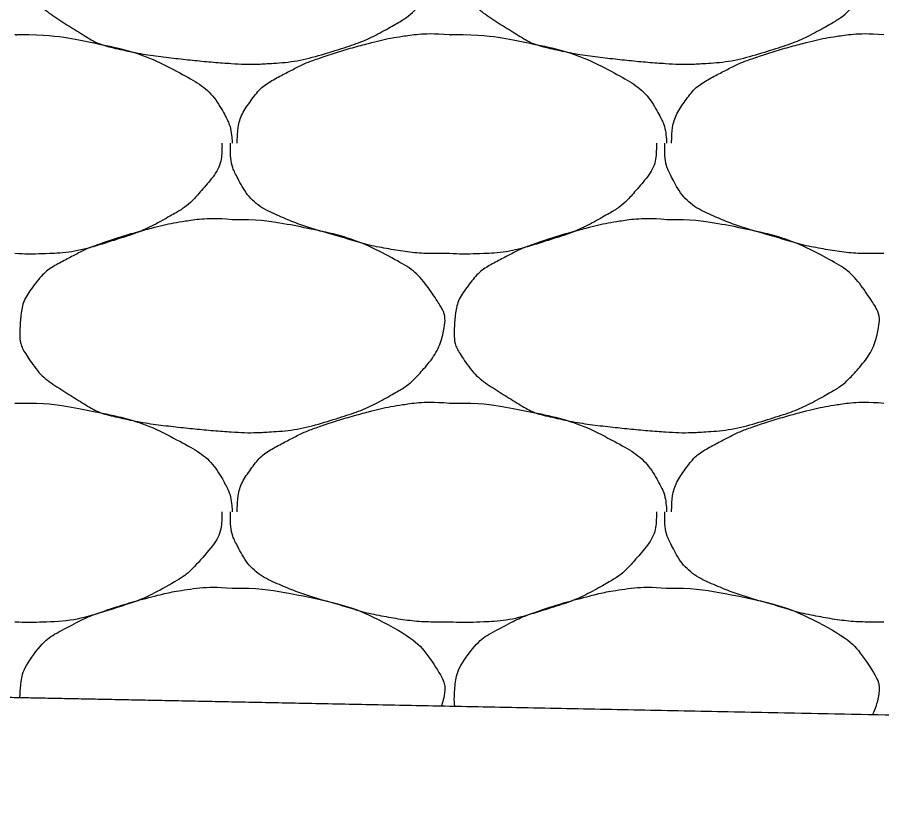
# Model space of a CAD drawing. Extents: x 1373719 to 1374161, y 379835 to 380167.
# Drawn here: x 1373980.663 to 1373981.58, y 380058.646 to 380059.474 of the extents above; entities that cross this region are included whole.
import ezdxf

# ---------------------------------------------------------------- set-up
doc = ezdxf.new("R2010")
doc.units = 0
doc.layers.add('Aggregate Base Course', color=7, linetype='Continuous')
doc.layers.add('SIGNATURE', color=7, linetype='Continuous')

msp = doc.modelspace()

# ---------------------------------------------------------------- linework, layer by layer
msp.add_line((1373964.6908, 380059.07229), (1373986.02742, 380058.64556))
at = {"layer": 'Aggregate Base Course'}
for points, degree in [([(1373980.89064, 380059.65), (1373980.917, 380059.65036), (1373980.94345, 380059.64639), (1373980.96984, 380059.641), (1373981.00206, 380059.63442), (1373981.03175, 380059.62461), (1373981.06164, 380059.6086), (1373981.08157, 380059.59792), (1373981.0952, 380059.58345), (1373981.10844, 380059.5636), (1373981.11413, 380059.55506), (1373981.11719, 380059.54523), (1373981.11564, 380059.5366), (1373981.11259, 380059.5197), (1373981.10378, 380059.50291), (1373981.09044, 380059.488), (1373981.082, 380059.47858), (1373981.07368, 380059.47222), (1373981.06344, 380059.4664), (1373981.0453, 380059.45609), (1373981.02742, 380059.44745), (1373981.00764, 380059.4412), (1373980.98208, 380059.43313), (1373980.95656, 380059.42664), (1373980.93024, 380059.425), (1373980.91705, 380059.42418), (1373980.9038, 380059.42412), (1373980.89064, 380059.425), (1373980.87081, 380059.42632), (1373980.85103, 380059.42823), (1373980.83124, 380059.4304), (1373980.80944, 380059.43279), (1373980.78793, 380059.43623), (1373980.76644, 380059.4412), (1373980.74878, 380059.44528), (1373980.73361, 380059.45472), (1373980.71784, 380059.4646), (1373980.69996, 380059.4758), (1373980.68543, 380059.48672), (1373980.67284, 380059.506), (1373980.66636, 380059.51591), (1373980.66505, 380059.52652), (1373980.66564, 380059.5366), (1373980.66648, 380059.5512), (1373980.66955, 380059.56591), (1373980.68004, 380059.5798), (1373980.69065, 380059.59386), (1373980.7022, 380059.60139), (1373980.71604, 380059.6086), (1373980.72788, 380059.61478), (1373980.73951, 380059.62057), (1373980.75204, 380059.6248), (1373980.76992, 380059.63084), (1373980.78777, 380059.63624), (1373980.80604, 380059.641), (1373980.81736, 380059.64395), (1373980.82868, 380059.64639), (1373980.84024, 380059.6482), (1373980.85691, 380059.65081), (1373980.87393, 380059.65144), (1373980.89064, 380059.65)], 3), ([(1373981.35144, 380059.65), (1373981.3778, 380059.65036), (1373981.40425, 380059.64639), (1373981.43064, 380059.641), (1373981.46286, 380059.63442), (1373981.49255, 380059.62461), (1373981.52244, 380059.6086), (1373981.54237, 380059.59792), (1373981.556, 380059.58345), (1373981.56924, 380059.5636), (1373981.57493, 380059.55506), (1373981.57799, 380059.54523), (1373981.57644, 380059.5366), (1373981.57339, 380059.5197), (1373981.56458, 380059.50291), (1373981.55124, 380059.488), (1373981.5428, 380059.47858), (1373981.53448, 380059.47222), (1373981.52424, 380059.4664), (1373981.5061, 380059.45609), (1373981.48822, 380059.44745), (1373981.46844, 380059.4412), (1373981.44288, 380059.43313), (1373981.41736, 380059.42664), (1373981.39104, 380059.425), (1373981.37785, 380059.42418), (1373981.3646, 380059.42412), (1373981.35144, 380059.425), (1373981.33161, 380059.42632), (1373981.31183, 380059.42823), (1373981.29204, 380059.4304), (1373981.27024, 380059.43279), (1373981.24873, 380059.43623), (1373981.22724, 380059.4412), (1373981.20958, 380059.44528), (1373981.19441, 380059.45472), (1373981.17864, 380059.4646), (1373981.16076, 380059.4758), (1373981.14623, 380059.48672), (1373981.13364, 380059.506), (1373981.12716, 380059.51591), (1373981.12585, 380059.52652), (1373981.12644, 380059.5366), (1373981.12728, 380059.5512), (1373981.13035, 380059.56591), (1373981.14084, 380059.5798), (1373981.15145, 380059.59386), (1373981.163, 380059.60139), (1373981.17684, 380059.6086), (1373981.18868, 380059.61478), (1373981.20031, 380059.62057), (1373981.21284, 380059.6248), (1373981.23072, 380059.63084), (1373981.24857, 380059.63624), (1373981.26684, 380059.641), (1373981.27816, 380059.64395), (1373981.28948, 380059.64639), (1373981.30104, 380059.6482), (1373981.31771, 380059.65081), (1373981.33473, 380059.65144), (1373981.35144, 380059.65)], 3), ([(1373980.89604, 380059.3404), (1373980.89606, 380059.341), (1373980.89602, 380059.3416), (1373980.89604, 380059.3422), (1373980.89637, 380059.35738), (1373980.90065, 380059.37195), (1373980.91044, 380059.3854), (1373980.92034, 380059.39902), (1373980.9326, 380059.40699), (1373980.94644, 380059.4142), (1373980.95828, 380059.42038), (1373980.96991, 380059.42617), (1373980.98244, 380059.4304), (1373981.00032, 380059.43644), (1373981.01817, 380059.44184), (1373981.03644, 380059.4466), (1373981.04776, 380059.44955), (1373981.05908, 380059.45199), (1373981.07064, 380059.4538), (1373981.08731, 380059.45641), (1373981.10433, 380059.45704), (1373981.12104, 380059.4556)], 3), ([(1373981.35684, 380059.3404), (1373981.35686, 380059.341), (1373981.35682, 380059.3416), (1373981.35684, 380059.3422), (1373981.35717, 380059.35738), (1373981.36145, 380059.37195), (1373981.37124, 380059.3854), (1373981.38114, 380059.39902), (1373981.3934, 380059.40699), (1373981.40724, 380059.4142), (1373981.41908, 380059.42038), (1373981.43071, 380059.42617), (1373981.44324, 380059.4304), (1373981.46112, 380059.43644), (1373981.47897, 380059.44184), (1373981.49724, 380059.4466), (1373981.50856, 380059.44955), (1373981.51988, 380059.45199), (1373981.53144, 380059.4538), (1373981.54811, 380059.45641), (1373981.56513, 380059.45704), (1373981.58184, 380059.4556)], 3), ([(1373980.66024, 380059.4556), (1373980.66203, 380059.4555), (1373980.66384, 380059.45571), (1373980.66564, 380059.4556)], 2), ([(1373980.66564, 380059.4556), (1373980.692, 380059.45596), (1373980.71845, 380059.45199), (1373980.74484, 380059.4466), (1373980.77706, 380059.44002), (1373980.80675, 380059.43021), (1373980.83664, 380059.4142), (1373980.85657, 380059.40352), (1373980.87248, 380059.3896), (1373980.88344, 380059.3692), (1373980.88815, 380059.36042), (1373980.88991, 380059.35149), (1373980.89064, 380059.3422), (1373980.89068, 380059.3416), (1373980.89075, 380059.34099), (1373980.89064, 380059.3404)], 3), ([(1373981.12104, 380059.4556), (1373981.12283, 380059.4555), (1373981.12464, 380059.45571), (1373981.12644, 380059.4556)], 2), ([(1373981.12644, 380059.4556), (1373981.1528, 380059.45596), (1373981.17925, 380059.45199), (1373981.20564, 380059.4466), (1373981.23786, 380059.44002), (1373981.26755, 380059.43021), (1373981.29744, 380059.4142), (1373981.31737, 380059.40352), (1373981.33328, 380059.3896), (1373981.34424, 380059.3692), (1373981.34895, 380059.36042), (1373981.35071, 380059.35149), (1373981.35144, 380059.3422), (1373981.35148, 380059.3416), (1373981.35155, 380059.34099), (1373981.35144, 380059.3404)], 3), ([(1373980.87984, 380059.3404), (1373980.87988, 380059.3386), (1373980.8799, 380059.3368), (1373980.87984, 380059.335), (1373980.87917, 380059.31675), (1373980.86759, 380059.30094), (1373980.85464, 380059.2864), (1373980.84645, 380059.27721), (1373980.83788, 380059.27062), (1373980.82764, 380059.2648), (1373980.8095, 380059.25449), (1373980.79162, 380059.24585), (1373980.77184, 380059.2396), (1373980.74628, 380059.23153), (1373980.72078, 380059.22443), (1373980.69444, 380059.2234), (1373980.68304, 380059.22295), (1373980.67162, 380059.22289), (1373980.66024, 380059.2234)], 3), ([(1373981.12104, 380059.2234), (1373981.11864, 380059.2234), (1373981.11624, 380059.2234), (1373981.11384, 380059.2234), (1373981.09395, 380059.2234), (1373981.07415, 380059.22526), (1373981.05444, 380059.2288), (1373981.03341, 380059.23258), (1373981.01335, 380059.239), (1373980.99289, 380059.24488), (1373980.97523, 380059.24995), (1373980.95815, 380059.25565), (1373980.94104, 380059.263), (1373980.92198, 380059.27119), (1373980.90612, 380059.28499), (1373980.89604, 380059.3044), (1373980.89085, 380059.31438), (1373980.88884, 380059.32452), (1373980.88884, 380059.335), (1373980.88884, 380059.3368), (1373980.88884, 380059.3386), (1373980.88884, 380059.3404)], 3), ([(1373981.34064, 380059.3404), (1373981.34068, 380059.3386), (1373981.3407, 380059.3368), (1373981.34064, 380059.335), (1373981.33997, 380059.31675), (1373981.32839, 380059.30094), (1373981.31544, 380059.2864), (1373981.30725, 380059.27721), (1373981.29868, 380059.27062), (1373981.28844, 380059.2648), (1373981.2703, 380059.25449), (1373981.25242, 380059.24585), (1373981.23264, 380059.2396), (1373981.20708, 380059.23153), (1373981.18158, 380059.22443), (1373981.15524, 380059.2234), (1373981.14384, 380059.22295), (1373981.13242, 380059.22289), (1373981.12104, 380059.2234)], 3), ([(1373981.58184, 380059.2234), (1373981.57944, 380059.2234), (1373981.57704, 380059.2234), (1373981.57464, 380059.2234), (1373981.55475, 380059.2234), (1373981.53495, 380059.22526), (1373981.51524, 380059.2288), (1373981.49421, 380059.23258), (1373981.47415, 380059.239), (1373981.45369, 380059.24488), (1373981.43603, 380059.24995), (1373981.41895, 380059.25565), (1373981.40184, 380059.263), (1373981.38278, 380059.27119), (1373981.36692, 380059.28499), (1373981.35684, 380059.3044), (1373981.35165, 380059.31438), (1373981.34964, 380059.32452), (1373981.34964, 380059.335), (1373981.34964, 380059.3368), (1373981.34964, 380059.3386), (1373981.34964, 380059.3404)], 3), ([(1373980.89064, 380059.2594), (1373980.917, 380059.25976), (1373980.94345, 380059.25579), (1373980.96984, 380059.2504), (1373981.00206, 380059.24382), (1373981.03175, 380059.23401), (1373981.06164, 380059.218), (1373981.08157, 380059.20732), (1373981.0952, 380059.19285), (1373981.10844, 380059.173), (1373981.11413, 380059.16446), (1373981.11719, 380059.15463), (1373981.11564, 380059.146), (1373981.11259, 380059.1291), (1373981.10378, 380059.11231), (1373981.09044, 380059.0974), (1373981.082, 380059.08798), (1373981.07368, 380059.08162), (1373981.06344, 380059.0758), (1373981.0453, 380059.06549), (1373981.02742, 380059.05685), (1373981.00764, 380059.0506), (1373980.98208, 380059.04253), (1373980.95656, 380059.03604), (1373980.93024, 380059.0344), (1373980.91705, 380059.03358), (1373980.9038, 380059.03352), (1373980.89064, 380059.0344), (1373980.87081, 380059.03572), (1373980.85103, 380059.03763), (1373980.83124, 380059.0398), (1373980.80944, 380059.04219), (1373980.78793, 380059.04563), (1373980.76644, 380059.0506), (1373980.74878, 380059.05468), (1373980.73361, 380059.06412), (1373980.71784, 380059.074), (1373980.69996, 380059.0852), (1373980.68543, 380059.09612), (1373980.67284, 380059.1154), (1373980.66636, 380059.12531), (1373980.66505, 380059.13592), (1373980.66564, 380059.146), (1373980.66648, 380059.1606), (1373980.66955, 380059.17531), (1373980.68004, 380059.1892), (1373980.69065, 380059.20326), (1373980.7022, 380059.21079), (1373980.71604, 380059.218), (1373980.72788, 380059.22418), (1373980.73951, 380059.22997), (1373980.75204, 380059.2342), (1373980.76992, 380059.24024), (1373980.78777, 380059.24564), (1373980.80604, 380059.2504), (1373980.81736, 380059.25335), (1373980.82868, 380059.25579), (1373980.84024, 380059.2576), (1373980.85691, 380059.26021), (1373980.87393, 380059.26084), (1373980.89064, 380059.2594)], 3), ([(1373981.35144, 380059.2594), (1373981.3778, 380059.25976), (1373981.40425, 380059.25579), (1373981.43064, 380059.2504), (1373981.46286, 380059.24382), (1373981.49255, 380059.23401), (1373981.52244, 380059.218), (1373981.54237, 380059.20732), (1373981.556, 380059.19285), (1373981.56924, 380059.173), (1373981.57493, 380059.16446), (1373981.57799, 380059.15463), (1373981.57644, 380059.146), (1373981.57339, 380059.1291), (1373981.56458, 380059.11231), (1373981.55124, 380059.0974), (1373981.5428, 380059.08798), (1373981.53448, 380059.08162), (1373981.52424, 380059.0758), (1373981.5061, 380059.06549), (1373981.48822, 380059.05685), (1373981.46844, 380059.0506), (1373981.44288, 380059.04253), (1373981.41736, 380059.03604), (1373981.39104, 380059.0344), (1373981.37785, 380059.03358), (1373981.3646, 380059.03352), (1373981.35144, 380059.0344), (1373981.33161, 380059.03572), (1373981.31183, 380059.03763), (1373981.29204, 380059.0398), (1373981.27024, 380059.04219), (1373981.24873, 380059.04563), (1373981.22724, 380059.0506), (1373981.20958, 380059.05468), (1373981.19441, 380059.06412), (1373981.17864, 380059.074), (1373981.16076, 380059.0852), (1373981.14623, 380059.09612), (1373981.13364, 380059.1154), (1373981.12716, 380059.12531), (1373981.12585, 380059.13592), (1373981.12644, 380059.146), (1373981.12728, 380059.1606), (1373981.13035, 380059.17531), (1373981.14084, 380059.1892), (1373981.15145, 380059.20326), (1373981.163, 380059.21079), (1373981.17684, 380059.218), (1373981.18868, 380059.22418), (1373981.20031, 380059.22997), (1373981.21284, 380059.2342), (1373981.23072, 380059.24024), (1373981.24857, 380059.24564), (1373981.26684, 380059.2504), (1373981.27816, 380059.25335), (1373981.28948, 380059.25579), (1373981.30104, 380059.2576), (1373981.31771, 380059.26021), (1373981.33473, 380059.26084), (1373981.35144, 380059.2594)], 3), ([(1373980.66024, 380059.065), (1373980.66203, 380059.0649), (1373980.66384, 380059.06511), (1373980.66564, 380059.065)], 2), ([(1373980.66564, 380059.065), (1373980.692, 380059.06536), (1373980.71845, 380059.06139), (1373980.74484, 380059.056), (1373980.77706, 380059.04942), (1373980.80675, 380059.03961), (1373980.83664, 380059.0236), (1373980.85657, 380059.01292), (1373980.87248, 380058.999), (1373980.88344, 380058.9786), (1373980.88815, 380058.96982), (1373980.88991, 380058.96089), (1373980.89064, 380058.9516), (1373980.89068, 380058.951), (1373980.89075, 380058.95039), (1373980.89064, 380058.9498)], 3), ([(1373980.89604, 380058.9498), (1373980.89606, 380058.9504), (1373980.89602, 380058.951), (1373980.89604, 380058.9516), (1373980.89637, 380058.96678), (1373980.90065, 380058.98135), (1373980.91044, 380058.9948), (1373980.92034, 380059.00842), (1373980.9326, 380059.01639), (1373980.94644, 380059.0236), (1373980.95828, 380059.02978), (1373980.96991, 380059.03557), (1373980.98244, 380059.0398), (1373981.00032, 380059.04584), (1373981.01817, 380059.05124), (1373981.03644, 380059.056), (1373981.04776, 380059.05895), (1373981.05908, 380059.06139), (1373981.07064, 380059.0632), (1373981.08731, 380059.06581), (1373981.10433, 380059.06644), (1373981.12104, 380059.065)], 3), ([(1373981.12104, 380059.065), (1373981.12283, 380059.0649), (1373981.12464, 380059.06511), (1373981.12644, 380059.065)], 2), ([(1373981.12644, 380059.065), (1373981.1528, 380059.06536), (1373981.17925, 380059.06139), (1373981.20564, 380059.056), (1373981.23786, 380059.04942), (1373981.26755, 380059.03961), (1373981.29744, 380059.0236), (1373981.31737, 380059.01292), (1373981.33328, 380058.999), (1373981.34424, 380058.9786), (1373981.34895, 380058.96982), (1373981.35071, 380058.96089), (1373981.35144, 380058.9516), (1373981.35148, 380058.951), (1373981.35155, 380058.95039), (1373981.35144, 380058.9498)], 3), ([(1373981.35684, 380058.9498), (1373981.35686, 380058.9504), (1373981.35682, 380058.951), (1373981.35684, 380058.9516), (1373981.35717, 380058.96678), (1373981.36145, 380058.98135), (1373981.37124, 380058.9948), (1373981.38114, 380059.00842), (1373981.3934, 380059.01639), (1373981.40724, 380059.0236), (1373981.41908, 380059.02978), (1373981.43071, 380059.03557), (1373981.44324, 380059.0398), (1373981.46112, 380059.04584), (1373981.47897, 380059.05124), (1373981.49724, 380059.056), (1373981.50856, 380059.05895), (1373981.51988, 380059.06139), (1373981.53144, 380059.0632), (1373981.54811, 380059.06581), (1373981.56513, 380059.06644), (1373981.58184, 380059.065)], 3), ([(1373980.87984, 380058.9498), (1373980.87988, 380058.948), (1373980.8799, 380058.9462), (1373980.87917, 380058.92615), (1373980.86759, 380058.91034), (1373980.84645, 380058.88661), (1373980.83788, 380058.88002), (1373980.8095, 380058.86389), (1373980.79162, 380058.85525), (1373980.74628, 380058.84093), (1373980.72078, 380058.83383), (1373980.68304, 380058.83235), (1373980.67162, 380058.83229), (1373980.66024, 380058.8328)], 3), ([(1373981.12104, 380058.8328), (1373981.11864, 380058.8328), (1373981.11624, 380058.8328), (1373981.11384, 380058.8328), (1373981.09395, 380058.8328), (1373981.07415, 380058.83466), (1373981.05444, 380058.8382), (1373981.03341, 380058.84198), (1373981.01335, 380058.8484), (1373980.99289, 380058.85428), (1373980.97523, 380058.85935), (1373980.95815, 380058.86505), (1373980.94104, 380058.8724), (1373980.92198, 380058.88059), (1373980.90612, 380058.89439), (1373980.89604, 380058.9138), (1373980.89085, 380058.92378), (1373980.88884, 380058.93392), (1373980.88884, 380058.9444), (1373980.88884, 380058.9462), (1373980.88884, 380058.948), (1373980.88884, 380058.9498)], 3), ([(1373981.34064, 380058.9498), (1373981.34068, 380058.948), (1373981.3407, 380058.9462), (1373981.34064, 380058.9444), (1373981.33997, 380058.92615), (1373981.32839, 380058.91034), (1373981.31544, 380058.8958), (1373981.30725, 380058.88661), (1373981.29868, 380058.88002), (1373981.28844, 380058.8742), (1373981.2703, 380058.86389), (1373981.25242, 380058.85525), (1373981.23264, 380058.849), (1373981.20708, 380058.84093), (1373981.18158, 380058.83383), (1373981.15524, 380058.8328), (1373981.14384, 380058.83235), (1373981.13242, 380058.83229), (1373981.12104, 380058.8328)], 3), ([(1373981.58184, 380058.8328), (1373981.57944, 380058.8328), (1373981.57704, 380058.8328), (1373981.57464, 380058.8328), (1373981.55475, 380058.8328), (1373981.53495, 380058.83466), (1373981.51524, 380058.8382), (1373981.49421, 380058.84198), (1373981.47415, 380058.8484), (1373981.45369, 380058.85428), (1373981.43603, 380058.85935), (1373981.41895, 380058.86505), (1373981.40184, 380058.8724), (1373981.38278, 380058.88059), (1373981.36692, 380058.89439), (1373981.35684, 380058.9138), (1373981.35165, 380058.92378), (1373981.34964, 380058.93392), (1373981.34964, 380058.9444), (1373981.34964, 380058.9462), (1373981.34964, 380058.948), (1373981.34964, 380058.9498)], 3), ([(1373980.66553, 380058.7528), (1373980.66555, 380058.75367), (1373980.66559, 380058.75454), (1373980.66648, 380058.77), (1373980.66955, 380058.78471), (1373980.69065, 380058.81266), (1373980.7022, 380058.82019), (1373980.72788, 380058.83358), (1373980.73951, 380058.83937), (1373980.76992, 380058.84964), (1373980.78777, 380058.85504), (1373980.81736, 380058.86275), (1373980.82868, 380058.86519), (1373980.85691, 380058.86961), (1373980.87393, 380058.87024), (1373980.89064, 380058.8688)], 3), ([(1373981.12679, 380058.74357), (1373981.12627, 380058.74755), (1373981.12621, 380058.75151), (1373981.12728, 380058.77), (1373981.13035, 380058.78471), (1373981.15145, 380058.81266), (1373981.163, 380058.82019), (1373981.18868, 380058.83358), (1373981.20031, 380058.83937), (1373981.23072, 380058.84964), (1373981.24857, 380058.85504), (1373981.27816, 380058.86275), (1373981.28948, 380058.86519), (1373981.31771, 380058.86961), (1373981.33473, 380058.87024), (1373981.35144, 380058.8688)], 3), ([(1373980.89064, 380058.8688), (1373980.917, 380058.86916), (1373980.94345, 380058.86519), (1373981.00206, 380058.85322), (1373981.03175, 380058.84341), (1373981.08157, 380058.81672), (1373981.0952, 380058.80225), (1373981.11413, 380058.77386), (1373981.11719, 380058.76403), (1373981.11494, 380058.75154), (1373981.11394, 380058.74768), (1373981.11266, 380058.74386)], 3), ([(1373981.35144, 380058.8688), (1373981.3778, 380058.86916), (1373981.40425, 380058.86519), (1373981.46286, 380058.85322), (1373981.49255, 380058.84341), (1373981.54237, 380058.81672), (1373981.556, 380058.80225), (1373981.57493, 380058.77386), (1373981.57799, 380058.76403), (1373981.57518, 380058.74844), (1373981.57296, 380058.74151), (1373981.56984, 380058.73471)], 3)]:
    msp.add_open_spline(points, degree=degree, dxfattribs=at)
at = {"layer": 'SIGNATURE'}
msp.add_lwpolyline([(1373986.02742, 380058.64556), (1373978.34256, 380058.79926), (1373978.88655, 380060.01052), (1373979.54152, 380059.98555), (1373979.28452, 380060.24255), (1373979.70707, 380060.22565), (1373982.08573, 380059.63098)], close=True, dxfattribs=at)

doc.saveas('drawing.dxf')
